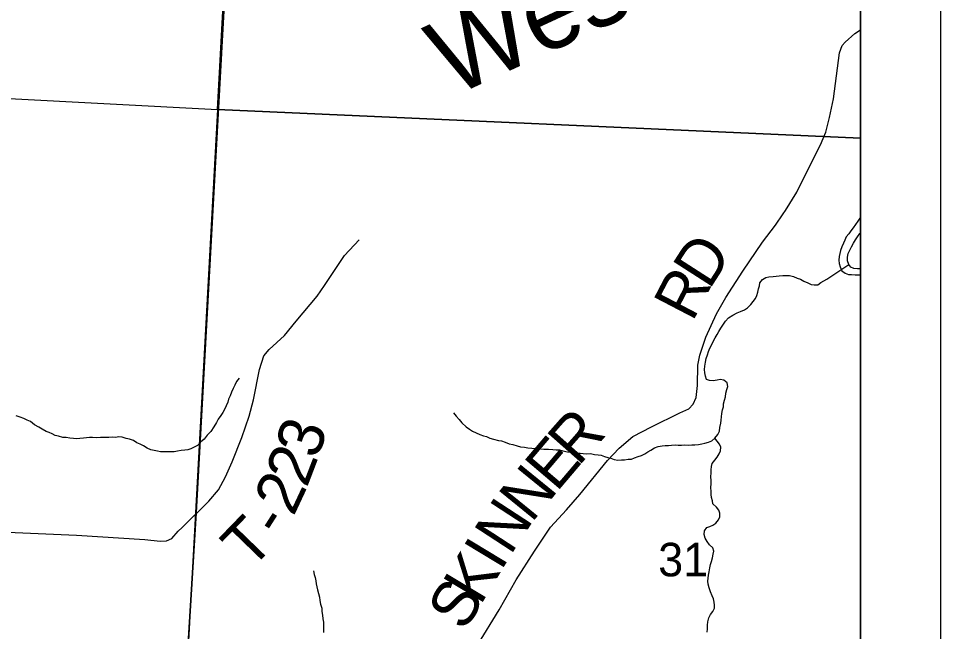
# Model space of a CAD drawing. Extents: x -20.2 to 34, y 0 to 22.
# Drawn here: x 7.849 to 9, y 19.304 to 20.069 of the extents above; entities that cross this region are included whole.
import ezdxf

# ---------------------------------------------------------------- set-up
doc = ezdxf.new("R2010")
doc.units = 0
for name, color, linetype in [('Default', 7, 'Continuous'), ('GM_X_Major_River', 7, 'Continuous'), ('GM_X_Minor_River', 7, 'Continuous'), ('GM_X_Minor_River_Text', 7, 'Continuous'), ('GM_X_Section', 7, 'Continuous'), ('GM_X_Section_Text', 7, 'Continuous'), ('GM_X_Township_Road', 7, 'Continuous'), ('GM_X_Township_Road_Text', 7, 'Continuous'), ('SH_Cut_Line', 7, 'Continuous'), ('SH_Data', 7, 'Continuous')]:
    doc.layers.add(name, color=color, linetype=linetype)

msp = doc.modelspace()

# ---------------------------------------------------------------- linework, layer by layer
at = {"layer": 'Default'}
for points in [[(8.1508, 20.9), (2.1, 20.9), (2.1, 19.2514), (2.9253, 19.1951), (4.084, 19.1299), (4.129, 19.1285), (4.5, 19.1063), (4.5753, 19.1032), (5.0716, 19.0751), (5.6168, 19.0426), (5.628, 19.0419), (5.9006, 19.026), (6.5332, 18.9927), (7.3871, 18.9465), (7.5395, 18.9382), (7.8072, 18.9199), (8.043, 18.9097), (8.0485, 19.0914), (8.0709, 19.4522), (8.1316, 20.5548)], [(8.1484, 20.9), (7.0959, 20.9), (7.0409, 20.0115), (8.0972, 19.9556)], [(8.9, 19.9201), (8.9, 20.9), (8.1484, 20.9), (8.0972, 19.9556)], [(8.9, 18.8721), (8.9, 19.9201), (8.0972, 19.9556), (8.0404, 18.9117)]]:
    msp.add_lwpolyline(points, close=True, dxfattribs=at)
msp.add_lwpolyline([(8.9, 14.8176), (8.9, 20.9), (8.1508, 20.9), (8.1316, 20.5548), (8.0709, 19.4522), (8.0485, 19.0914), (8.043, 18.9097), (7.8072, 18.9199), (7.5395, 18.9382), (7.3871, 18.9465), (6.5332, 18.9927), (5.9006, 19.026), (5.871, 18.5384), (5.8069, 17.4844), (5.7831, 17.2483), (5.7812, 17.1527), (5.7368, 16.4206)], dxfattribs=at)
at = {"layer": 'GM_X_Major_River'}
for points in [[(8.9, 19.8209), (8.8992, 19.8201), (8.8966, 19.8162), (8.8939, 19.8124), (8.891, 19.8082), (8.888, 19.8044), (8.8854, 19.8005), (8.882, 19.7967), (8.8805, 19.7929), (8.879, 19.789), (8.8768, 19.7845), (8.875, 19.7799), (8.8743, 19.7761), (8.8735, 19.7723), (8.8732, 19.7677), (8.8736, 19.7635), (8.8745, 19.7593), (8.8768, 19.7544), (8.881, 19.7514), (8.8852, 19.75), (8.889, 19.75), (8.8936, 19.7493), (8.8981, 19.7494), (8.9, 19.7494)], [(8.9, 19.757), (8.8965, 19.757), (8.8919, 19.7573), (8.8881, 19.7588), (8.8854, 19.7625), (8.8839, 19.7671), (8.8838, 19.7716), (8.8845, 19.7762), (8.8867, 19.7804), (8.889, 19.7842), (8.8912, 19.7888), (8.8938, 19.793), (8.8964, 19.7969), (8.8994, 19.8011), (8.9, 19.8018)]]:
    msp.add_lwpolyline(points, dxfattribs=at)
at = {"layer": 'GM_X_Minor_River'}
for points in [[(8.7059, 19.6356), (8.7066, 19.6406), (8.7073, 19.6452), (8.7091, 19.6497), (8.7102, 19.6536), (8.7121, 19.6578), (8.7139, 19.6616), (8.7161, 19.6662), (8.7187, 19.6708), (8.721, 19.675), (8.7232, 19.6788), (8.7258, 19.683), (8.728, 19.6868), (8.7314, 19.6914), (8.7351, 19.6957), (8.7408, 19.6992), (8.7461, 19.7019), (8.7502, 19.7035), (8.7551, 19.7058), (8.7589, 19.7081), (8.763, 19.7124), (8.766, 19.7162), (8.769, 19.72), (8.7705, 19.7238), (8.772, 19.7277), (8.7727, 19.7319), (8.7738, 19.7357), (8.7745, 19.7395), (8.7778, 19.7437), (8.782, 19.746), (8.7858, 19.7468), (8.7911, 19.7473), (8.7949, 19.7477), (8.7987, 19.7481), (8.8032, 19.7486), (8.8078, 19.7486), (8.8116, 19.7487), (8.8165, 19.7472), (8.8211, 19.7454), (8.8253, 19.7439), (8.8295, 19.7417), (8.8345, 19.7395), (8.8383, 19.7372), (8.8421, 19.7369), (8.8466, 19.737), (8.8504, 19.7397), (8.8542, 19.742), (8.8579, 19.7439), (8.8854, 19.7625)], [(8.3919, 19.577), (8.3953, 19.5732), (8.3992, 19.5687), (8.4023, 19.5646), (8.4076, 19.5597), (8.4119, 19.5567), (8.4157, 19.5545), (8.4203, 19.5523), (8.4248, 19.55), (8.4294, 19.5486), (8.4332, 19.5475), (8.4374, 19.5456), (8.442, 19.5442), (8.4481, 19.5427), (8.4519, 19.5424), (8.4565, 19.5406), (8.4614, 19.5387), (8.466, 19.5376), (8.4713, 19.5362), (8.4755, 19.5347), (8.4804, 19.5344), (8.4846, 19.5337), (8.4899, 19.533), (8.496, 19.5327), (8.501, 19.5324), (8.5048, 19.5317), (8.5105, 19.5317), (8.5158, 19.5314), (8.52, 19.5311), (8.5245, 19.5308), (8.5283, 19.5297), (8.5344, 19.5286), (8.5413, 19.5276), (8.5458, 19.5269), (8.55, 19.5269), (8.5538, 19.5266), (8.5584, 19.5262), (8.5629, 19.5263), (8.5679, 19.5252), (8.5724, 19.5249), (8.5762, 19.5242), (8.5804, 19.5227), (8.5846, 19.5216), (8.5884, 19.5205), (8.5926, 19.5191), (8.5972, 19.518), (8.6017, 19.5184), (8.6055, 19.5185), (8.6101, 19.5193), (8.6142, 19.5193), (8.618, 19.5209), (8.6226, 19.5225), (8.6267, 19.5241), (8.6309, 19.526), (8.6346, 19.5287), (8.6384, 19.5307), (8.6429, 19.5334), (8.6475, 19.5353), (8.6524, 19.5358), (8.6562, 19.5366), (8.6603, 19.5366), (8.6641, 19.5367), (8.6687, 19.5371), (8.6725, 19.5368), (8.6767, 19.5369), (8.6805, 19.5373), (8.6854, 19.537), (8.6896, 19.5374), (8.6934, 19.5374), (8.6979, 19.5375), (8.7021, 19.5383), (8.7059, 19.5395), (8.7104, 19.5407), (8.7146, 19.5423), (8.7183, 19.5454), (8.7221, 19.55), (8.7239, 19.5542), (8.7246, 19.5587), (8.7257, 19.5641), (8.726, 19.5679), (8.7264, 19.5721), (8.7271, 19.5762), (8.7278, 19.5808), (8.7289, 19.5846), (8.7292, 19.5884), (8.7303, 19.593), (8.7314, 19.5972), (8.7321, 19.6018), (8.7332, 19.6063), (8.7343, 19.6102), (8.7338, 19.6147), (8.7296, 19.6181), (8.725, 19.6188), (8.7213, 19.618), (8.716, 19.6171), (8.7114, 19.6175), (8.7076, 19.6189), (8.7064, 19.6231), (8.7056, 19.6273), (8.7052, 19.6311), (8.7059, 19.6356)], [(8.1245, 19.6204), (8.1211, 19.6161), (8.1189, 19.6119), (8.1171, 19.6074), (8.1148, 19.6028), (8.113, 19.5986), (8.1112, 19.5944), (8.1101, 19.5905), (8.1082, 19.586), (8.106, 19.5814), (8.1041, 19.5776), (8.1015, 19.5737), (8.0982, 19.5691), (8.0963, 19.5653), (8.0926, 19.5599), (8.0889, 19.5538), (8.0844, 19.5492), (8.0806, 19.5442), (8.0761, 19.5407), (8.0724, 19.5365), (8.0682, 19.5342), (8.0641, 19.5322), (8.0603, 19.531), (8.0565, 19.5306), (8.0519, 19.5302), (8.0474, 19.5293), (8.0432, 19.5285), (8.0387, 19.5285), (8.0341, 19.5284), (8.0303, 19.5287), (8.0261, 19.5287), (8.0223, 19.5294), (8.0181, 19.5301), (8.014, 19.5308), (8.0094, 19.533), (8.0048, 19.536), (8.0006, 19.5379), (7.9968, 19.5397), (7.9926, 19.5427), (7.9876, 19.5442), (7.9834, 19.5453), (7.9785, 19.5467), (7.9743, 19.5474), (7.9701, 19.5466), (7.9659, 19.5469), (7.9618, 19.5465), (7.9561, 19.5464), (7.9511, 19.5464), (7.9458, 19.5459), (7.9413, 19.5462), (7.9375, 19.5462), (7.9337, 19.5461), (7.9299, 19.5457), (7.9253, 19.5453), (7.9216, 19.5449), (7.9174, 19.5452), (7.9128, 19.5455), (7.9086, 19.5462), (7.9041, 19.5465), (7.8987, 19.548), (7.8949, 19.5491), (7.8911, 19.5509), (7.8873, 19.5528), (7.8835, 19.5539), (7.8785, 19.5569), (7.8743, 19.5591), (7.869, 19.5621), (7.864, 19.5662), (7.8598, 19.568), (7.8556, 19.5702), (7.851, 19.5717), (7.8461, 19.5736)], [(8.7086, 19.3036), (8.709, 19.3074), (8.7089, 19.3123), (8.7096, 19.3165), (8.7107, 19.3214), (8.7129, 19.3253), (8.7156, 19.3291), (8.7178, 19.3333), (8.7177, 19.3371), (8.7173, 19.3409), (8.7165, 19.3451), (8.7149, 19.3489), (8.713, 19.3538), (8.711, 19.3587), (8.7098, 19.3632), (8.7094, 19.367), (8.7098, 19.3708), (8.7101, 19.3746), (8.7112, 19.3788), (8.7119, 19.3838), (8.713, 19.388), (8.7141, 19.3918), (8.7151, 19.3964), (8.7162, 19.4009), (8.7169, 19.4047), (8.7158, 19.4085), (8.7115, 19.4126), (8.7085, 19.4164), (8.7061, 19.4209), (8.7049, 19.4255), (8.7053, 19.4301), (8.7082, 19.4339), (8.712, 19.4355), (8.7158, 19.437), (8.7196, 19.4393), (8.7229, 19.4436), (8.7244, 19.4474), (8.7244, 19.4519), (8.7232, 19.4557), (8.7201, 19.4595), (8.7159, 19.4636), (8.7151, 19.4674), (8.7139, 19.4716), (8.7138, 19.4754), (8.7138, 19.4792), (8.7133, 19.4841), (8.7137, 19.4887), (8.7136, 19.4925), (8.7132, 19.4978), (8.7135, 19.502), (8.7138, 19.5062), (8.7142, 19.51), (8.7149, 19.5138), (8.7183, 19.518), (8.7213, 19.5218), (8.7235, 19.526), (8.7253, 19.5299), (8.7257, 19.5344), (8.7241, 19.5382), (8.7183, 19.5454)], [(8.2173, 19.3799), (8.2181, 19.3753), (8.2193, 19.3715), (8.2201, 19.3677), (8.2205, 19.3639), (8.2213, 19.3601), (8.2221, 19.3564), (8.2233, 19.3518), (8.2245, 19.3473), (8.225, 19.3431), (8.2258, 19.3385), (8.2274, 19.3332), (8.2278, 19.3294), (8.2286, 19.3245), (8.229, 19.32), (8.2295, 19.3158), (8.2295, 19.3108), (8.2296, 19.307), (8.2296, 19.3029)]]:
    msp.add_lwpolyline(points, dxfattribs=at)
at = {"layer": 'GM_X_Section'}
msp.add_lwpolyline([(8.0972, 19.9556), (8.0404, 18.9117), (6.9777, 18.9706), (7.0409, 20.0115)], close=True, dxfattribs=at)
at = {"layer": 'GM_X_Township_Road'}
for points in [[(8.8037, 19.8257), (8.8065, 19.8297), (8.8205, 19.8526), (8.8386, 19.8887), (8.8501, 19.9117), (8.8568, 19.9275), (8.8614, 19.9457), (8.8662, 19.9693), (8.874, 20.0265), (8.877, 20.0357), (8.8809, 20.04), (8.893, 20.0508), (8.9, 20.0553)], [(8.4219, 19.2871), (8.4488, 19.3314), (8.4702, 19.3686), (8.4929, 19.4045), (8.5131, 19.4343), (8.5329, 19.4562), (8.5496, 19.4754), (8.5841, 19.5177), (8.5988, 19.5331), (8.6158, 19.5476), (8.639, 19.5598), (8.6746, 19.577), (8.6856, 19.582), (8.6911, 19.5878), (8.6951, 19.5965), (8.6967, 19.6114), (8.6969, 19.6367), (8.6994, 19.6491), (8.7068, 19.6718), (8.7203, 19.7006), (8.732, 19.7212), (8.7531, 19.754), (8.7777, 19.7902), (8.7938, 19.8113), (8.8037, 19.8257)], [(8.0531, 19.4339), (8.0683, 19.449), (8.0711, 19.4517), (8.0867, 19.4669), (8.0985, 19.481), (8.1074, 19.4974), (8.1158, 19.5159), (8.1278, 19.5462), (8.137, 19.573), (8.1421, 19.5933), (8.1496, 19.6313), (8.1553, 19.6484), (8.1618, 19.6564), (8.181, 19.6737), (8.1955, 19.6916), (8.2216, 19.723), (8.231, 19.7361), (8.2561, 19.7734), (8.2742, 19.7933)], [(7.835, 19.4282), (7.9212, 19.4247), (8.0068, 19.419), (8.0256, 19.4169), (8.0335, 19.4175), (8.0403, 19.4205), (8.0484, 19.4293), (8.0531, 19.4339)]]:
    msp.add_lwpolyline(points, dxfattribs=at)
at = {"layer": 'SH_Cut_Line'}
msp.add_lwpolyline([(5.7735, 14.1), (8.9, 14.1), (8.9, 20.9), (2.1, 20.9), (2.1, 14.1), (5.3953, 14.1), (5.7268, 14.1076)], close=True, dxfattribs=at)
at = {"layer": 'SH_Data'}
for p, q in [((9, 21), (9, 14)), ((8.9, 20.9), (8.9, 14.1))]:
    msp.add_line(p, q, dxfattribs=at)

# ---------------------------------------------------------------- texts
at = {"layer": 'GM_X_Minor_River_Text'}
msp.add_text('West', height=0.0947, rotation=24.868, dxfattribs=at).set_placement((8.3903, 19.9708))
at = {"layer": 'GM_X_Section_Text'}
msp.add_text('31', height=0.04186, rotation=0, dxfattribs=at).set_placement((8.6475, 19.3731))
at = {"layer": 'GM_X_Township_Road_Text'}
for s, rotation, p in [('D', 57.3142, (8.7111, 19.7298)), ('R', 62.5028, (8.6902, 19.6896)), ('R', 48.5431, (8.5479, 19.5095)), ('3', 71.8283, (8.2222, 19.5182)), ('E', 49.6325, (8.5206, 19.4773)), ('2', 69.0864, (8.2087, 19.4827)), ('N', 50.8782, (8.4893, 19.4388)), ('2', 64.9059, (8.1921, 19.4469)), ('N', 56.8929, (8.4629, 19.3982)), ('T', 45.9122, (8.1384, 19.3799)), ('-', 57.365, (8.1756, 19.4201)), ('I', 58.8502, (8.4511, 19.3786)), ('K', 59.0206, (8.4254, 19.3358)), ('S', 59.0256, (8.4056, 19.3029))]:
    msp.add_text(s, height=0.0568, rotation=rotation, dxfattribs=at).set_placement(p)

doc.saveas('drawing.dxf')
